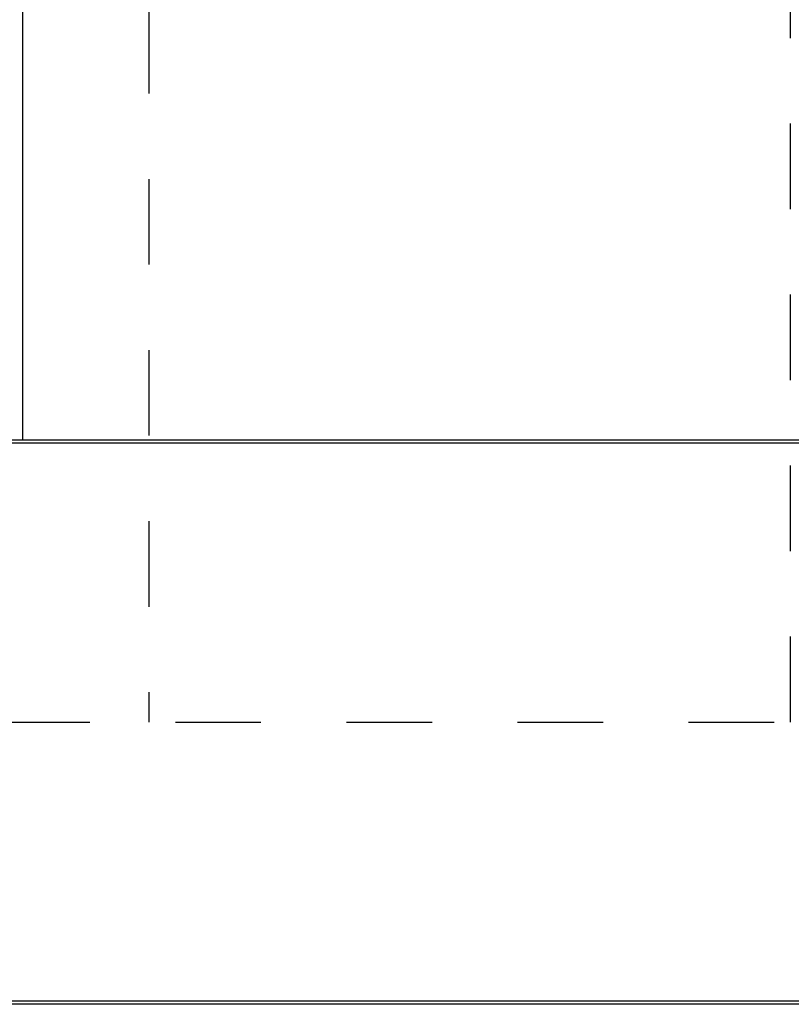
# Model space of a CAD drawing. Header units: inches. Extents: x 1907 to 2452, y -210 to -54.
# Tile 718 of 1056: x 2144.939 to 2145.841, y -177.742 to -176.59. Entities that reach past the tile are written whole.
import ezdxf

# ---------------------------------------------------------------- set-up
doc = ezdxf.new("R2010")
doc.units = ezdxf.units.IN
doc.header["$LTSCALE"] = 0.5
doc.header["$MEASUREMENT"] = 0
doc.linetypes.add('HIDDEN', pattern=[0.225, 0.15, -0.075])
doc.layers.add('SID-M-H', color=4, linetype='HIDDEN')
doc.layers.add('SID-M-S', color=105, linetype='Continuous')

msp = doc.modelspace()

# ---------------------------------------------------------------- linework, layer by layer
at = {"layer": 'SID-M-H'}
for p, q in [((2145.08989, -175.57683), (2145.08989, -177.41183)), ((2145.83989, -177.41183), (2145.83989, -175.57683)), ((2144.12089, -177.41183), (2146.80889, -177.41183)), ((2144.12089, -177.41183), (2146.80889, -177.41183))]:
    msp.add_line(p, q, dxfattribs=at)
at = {"layer": 'SID-M-S'}
for p, q in [((2144.94256, -177.08183), (2144.94256, -176.21183)), ((2147.33989, -177.08574), (2143.58989, -177.08574)), ((2143.59379, -177.08183), (2147.33598, -177.08183)), ((2143.58989, -177.73793), (2147.33989, -177.73793)), ((2147.33598, -177.74183), (2143.59379, -177.74183))]:
    msp.add_line(p, q, dxfattribs=at)

doc.saveas('drawing.dxf')
